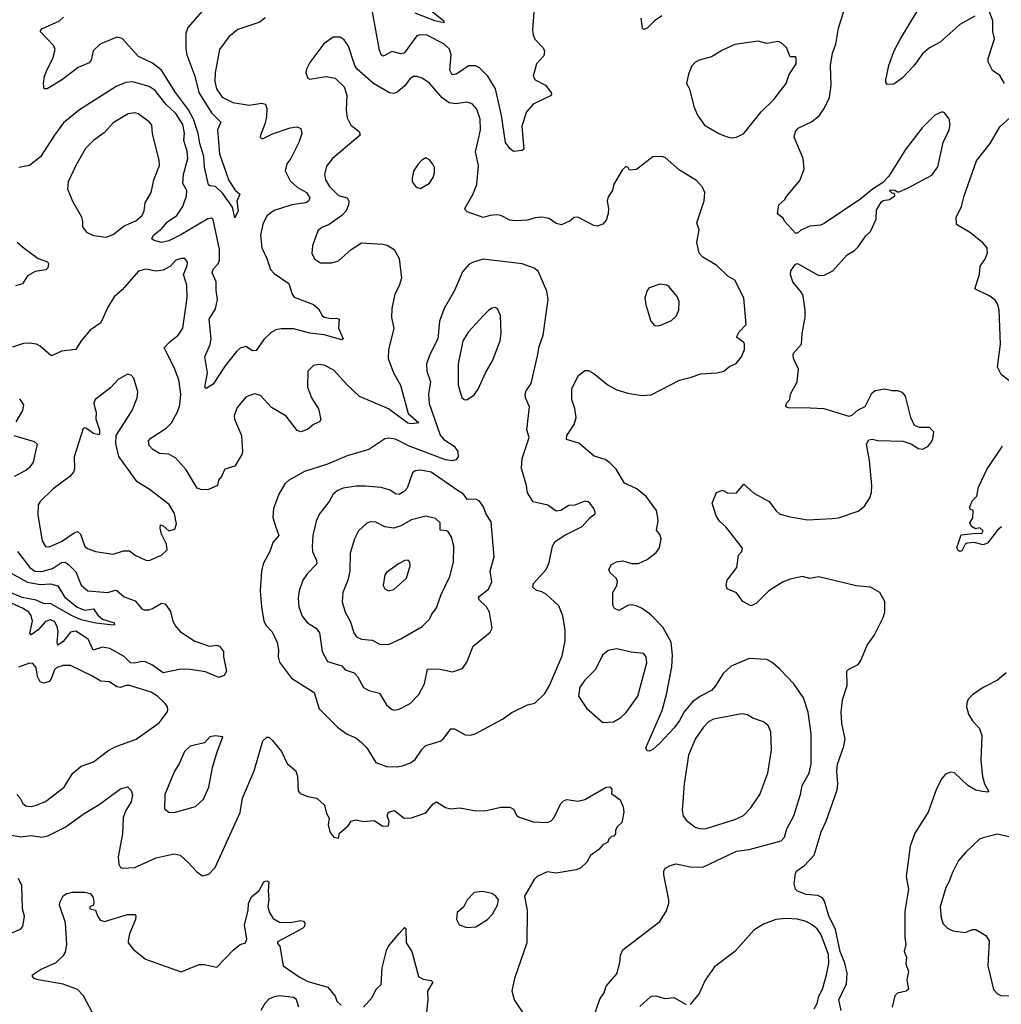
# Model space of a CAD drawing. Extents: x 1954683 to 2060285, y 904798 to 1016299.
# Tile 452 of 472: x 2042941 to 2048437, y 994540 to 1000052. Entities that reach past the tile are written whole.
import ezdxf

# ---------------------------------------------------------------- set-up
doc = ezdxf.new("R2010")
doc.units = 0

msp = doc.modelspace()

# ---------------------------------------------------------------- linework, layer by layer
at = {"layer": '0CON10XD'}
for points in [[(2044003.8, 1000146.2), (2043881.7, 1000008.3), (2043871.1, 999975), (2043871.1, 999888.9), (2043876.9, 999855), (2043920.8, 999735), (2043943.9, 999645), (2044015, 999530), (2044067.4, 999477.4), (2044048.8, 999435), (2044060.3, 999300.3), (2044111.2, 999151.2), (2044147.8, 999097.8), (2044174, 999075), (2044155.8, 999035), (2044165, 998982.5), (2044145, 998942.5), (2044132.7, 999002.7), (2044078.1, 999078.1), (2044037.1, 999117.1), (2044005, 999121.1), (2043997.3, 999127.3), (2043975, 999226.7), (2043972.8, 999285), (2043949.3, 999359.3), (2043939.8, 999415), (2043913.1, 999495), (2043886.4, 999546.4), (2043813.8, 999643.8), (2043735, 999769.2), (2043685, 999808.8), (2043605.2, 999845.2), (2043515, 999946.7), (2043485, 999953.3), (2043391.4, 999915), (2043353, 999877), (2043340.6, 999825), (2043330.2, 999809.8), (2043268, 999785), (2043175, 999713.3), (2043095, 999664.2), (2043077.5, 999665), (2043074, 999695), (2043080, 999735), (2043095, 999772), (2043127.1, 999835), (2043140, 999885), (2043131.2, 999905), (2043056, 999985), (2043065, 1000000), (2043163.8, 1000045), (2043185.6, 1000065)], [(2045819.2, 1000095), (2045812, 999995), (2045816, 999965), (2045825, 999943.3), (2045871.2, 999895), (2045880, 999875), (2045875, 999850), (2045833.8, 999805), (2045816, 999735), (2045826.7, 999715), (2045884.4, 999684.4), (2045916, 999645), (2045918.8, 999635), (2045913.3, 999625), (2045878, 999608), (2045815, 999578), (2045779.2, 999535), (2045751.5, 999455), (2045763.3, 999326.7), (2045755, 999320), (2045705, 999314.2), (2045685, 999330.8), (2045661.1, 999365), (2045639.2, 999515), (2045604.7, 999665), (2045561.8, 999735), (2045515, 999782.9), (2045493.4, 999793.4), (2045455, 999792.5), (2045385, 999746.4), (2045362.7, 999742.7), (2045348.3, 999768.3), (2045356.8, 999855), (2045347.6, 999887.6), (2045316.9, 999915), (2045222.5, 999965), (2045183.8, 999966.2), (2045165, 999960.6), (2045092.9, 999865), (2045075, 999861.4), (2045025, 999874.1), (2044985, 999851.8), (2044975, 999848.1), (2044965, 999854.2), (2044955, 999881.2), (2044915.3, 1000105.3)], [(2045230.5, 1000115), (2045315, 1000045.8), (2045316.2, 1000035), (2045265, 1000045.6), (2045155, 1000087.7)], [(2047489.7, 997260.3), (2047525, 997263.3), (2047635, 997301.4), (2047671.1, 997328.9), (2047700.8, 997375), (2047710.8, 997405), (2047711.4, 997445), (2047699.2, 997585), (2047681.4, 997675), (2047695, 997700), (2047715, 997703.8), (2047745, 997696.2), (2047885, 997693.3), (2047936.1, 997676.1), (2047970.5, 997650.5), (2047995, 997648), (2048025, 997662), (2048043.8, 997685), (2048054.1, 997705.9), (2048058.8, 997745), (2048035, 997768.8), (2047979.3, 997769.3), (2047950.5, 997780.5), (2047930, 997825), (2047900, 997945), (2047883.8, 997965), (2047857.5, 997975), (2047824.4, 997974.4), (2047785, 997983.5), (2047731.2, 997975), (2047708, 997955), (2047673.3, 997885), (2047633.9, 997866.1), (2047602.3, 997837.7), (2047585, 997830), (2047445, 997874.2), (2047367.5, 997877.5), (2047245, 997878.8), (2047230, 997885), (2047234, 997905), (2047252, 997925), (2047255.8, 997955), (2047294.2, 998025), (2047300.8, 998095), (2047274.3, 998155), (2047271.2, 998175), (2047273.3, 998185), (2047317.5, 998235), (2047321.2, 998295), (2047339.4, 998385), (2047339.4, 998425), (2047327.1, 998505), (2047318, 998525), (2047270, 998585), (2047256.2, 998625), (2047258.8, 998645), (2047285, 998683.3), (2047295, 998686.7), (2047415, 998620), (2047445, 998622.5), (2047494.3, 998645.7), (2047574.3, 998735.7), (2047615, 998760), (2047635, 998780), (2047678.3, 998841.7), (2047704.1, 998865.9), (2047736.7, 998935), (2047738.8, 998985), (2047765, 999030), (2047775, 999040), (2047810, 999045), (2047840, 999065), (2047838.3, 999078.3), (2047825, 999080), (2047813, 999093), (2047815, 999100), (2047841.7, 999098.3), (2047855, 999087.5), (2047865, 999087.5), (2047915, 999110.8), (2048047.9, 999182.1), (2048081.7, 999228.3), (2048110.6, 999365), (2048144.3, 999435), (2048150.8, 999465), (2048145.8, 999495.8), (2048119.5, 999529.5), (2048105, 999536.7), (2048065, 999516.7), (2047993.6, 999446.4), (2047900.8, 999325), (2047807.5, 999175), (2047771.7, 999138.3), (2047715, 999102.5), (2047650.7, 999049.3), (2047445, 998911.2), (2047425, 998901.2), (2047365, 998896.2), (2047315, 998873.8), (2047295, 998857.5), (2047285, 998857.5), (2047223.6, 998923.6), (2047215, 998940), (2047184, 998965), (2047192, 999015), (2047225.5, 999044.5), (2047235.7, 999064.3), (2047308, 999152), (2047332.9, 999215), (2047327.5, 999275), (2047278, 999395), (2047283.8, 999425), (2047300, 999445), (2047375, 999480), (2047417.2, 999512.8), (2047445.7, 999555), (2047474.5, 999615.5), (2047484.4, 999685), (2047480.9, 999795), (2047491.5, 999865), (2047510, 999915), (2047525.5, 1000004.5), (2047557.8, 1000105)], [(2048455.4, 999695.4), (2048428.9, 999738.9), (2048388, 999768), (2048362.5, 999815), (2048362.5, 999835), (2048398.8, 999945), (2048390, 999985), (2048388.8, 1000045), (2048365, 1000110)], [(2044315, 1000061.4), (2044285, 1000038.1), (2044162.6, 999997.4), (2044111.4, 999955), (2044058.9, 999885), (2044034.6, 999755), (2044033.3, 999705), (2044043.2, 999665), (2044075, 999618.2), (2044135, 999588.8), (2044225, 999572.3), (2044295, 999584.6), (2044318, 999578), (2044324.6, 999555), (2044322.4, 999507.6), (2044313.5, 999466.5), (2044288.8, 999405), (2044287.5, 999395), (2044295, 999387.5), (2044305, 999386.7), (2044357.2, 999412.8), (2044455, 999446.5), (2044491.7, 999451.7), (2044515, 999443.3), (2044520.8, 999415), (2044504.3, 999365), (2044458.6, 999275), (2044435.7, 999245), (2044427.5, 999205), (2044455, 999150), (2044493.7, 999113.6), (2044546.9, 999085), (2044565.6, 999055), (2044557.1, 999035), (2044542.7, 999027.3), (2044465, 999016.2), (2044366, 998984), (2044325, 998954.2), (2044302.1, 998907.9), (2044289.6, 998845), (2044296.5, 998775), (2044324.7, 998714.7), (2044345, 998652.5), (2044365, 998630.5), (2044448.6, 998575), (2044466.7, 998515), (2044478.3, 998498.3), (2044586.6, 998456.6), (2044613, 998433), (2044633.8, 998395), (2044645, 998385.8), (2044685, 998378.9), (2044715, 998381.4), (2044728.8, 998375), (2044726.7, 998325), (2044751.2, 998265), (2044745, 998258.8), (2044645, 998288.2), (2044566.2, 998296.2), (2044475, 998320.8), (2044405, 998321.5), (2044374.6, 998315.4), (2044349.8, 998300.2), (2044308.2, 998261.8), (2044265, 998200), (2044245, 998198.8), (2044207.7, 998222.3), (2044175, 998212.2), (2044155.6, 998195), (2044090.9, 998115), (2044025, 998011.2), (2043985, 997987.5), (2043977.5, 997995), (2043991.9, 998075), (2043977.1, 998165), (2044006.4, 998233.6), (2044013.2, 998265), (2044002.5, 998375), (2044037.3, 998432.7), (2044048.5, 998485), (2044040, 998535), (2044040, 998585), (2044018.9, 998635), (2044024.6, 998655), (2044052.5, 998685), (2044060.4, 998705), (2044059.2, 998765), (2044025, 998934), (2044015, 998940.8), (2043995, 998936.7), (2043843.1, 998846.9), (2043775.9, 998814.1), (2043735, 998805.3), (2043693.3, 998815), (2043680.8, 998825), (2043689.5, 998845), (2043737.5, 998882.5), (2043769.1, 998920.9), (2043820.4, 998955), (2043853.5, 999006.5), (2043874.1, 999065), (2043877.5, 999095), (2043854.1, 999134.1), (2043857.2, 999185), (2043882.5, 999275), (2043878.6, 999315), (2043860.5, 999375), (2043864.2, 999415.8), (2043854.7, 999465), (2043815, 999526.9), (2043759.5, 999579.5), (2043699.6, 999655), (2043665, 999677.1), (2043575, 999703.6), (2043535, 999700), (2043481.5, 999678.5), (2043275, 999546.7), (2043186, 999474), (2043136.5, 999405), (2043056.6, 999283.4), (2042995, 999235.8), (2042936.7, 999225)], [(2046535.8, 1000074.2), (2046495, 1000046.2), (2046455, 1000003.8), (2046435, 999997.5), (2046427.5, 1000005), (2046420.7, 1000060.7)], [(2048288.8, 1000071.2), (2048204.4, 1000025.6), (2048095, 999925.8), (2048035, 999894.3), (2047995, 999861.4), (2047947.4, 999792.6), (2047882, 999725), (2047835, 999690), (2047799.3, 999689.3), (2047790.7, 999700.7), (2047791.2, 999715), (2047808, 999795), (2047835, 999873.3), (2047871.9, 999945), (2047963.5, 1000095)], [(2046485, 999283.1), (2046395, 999213.3), (2046355, 999210), (2046347.5, 999225), (2046335, 999230), (2046315, 999210), (2046268.3, 999131.7), (2046260, 999095), (2046235, 999060), (2046230, 999035), (2046238, 998995), (2046235.7, 998965), (2046225, 998928.8), (2046205, 998906.7), (2046173.6, 998896.4), (2046155, 998898.8), (2046065, 998946.7), (2046046.1, 998943.9), (2046022.5, 998925), (2045975, 998904), (2045945, 998910.8), (2045905, 998939.2), (2045865, 998945.8), (2045826.8, 998943.2), (2045785, 998930), (2045715, 998925.7), (2045685, 998930), (2045635.5, 998955.5), (2045615, 998958.6), (2045574.4, 998955.6), (2045535, 998944.2), (2045446.1, 998976.1), (2045436.7, 998985), (2045433.8, 998995), (2045477.7, 999072.3), (2045500, 999130), (2045509.1, 999235), (2045492.2, 999312.2), (2045507.7, 999375), (2045520, 999435), (2045518.8, 999495), (2045500.6, 999550.6), (2045475, 999581.4), (2045445, 999590), (2045385, 999580.7), (2045345, 999587.1), (2045305.4, 999615), (2045235, 999695.6), (2045195, 999724), (2045165, 999734), (2045145, 999733.8), (2045125, 999721.2), (2045098, 999682), (2045055, 999646.5), (2045035, 999638.2), (2045011.9, 999641.9), (2044921.2, 999695), (2044830, 999775), (2044818, 999795), (2044782.7, 999902.7), (2044758.3, 999938.3), (2044735, 999953.8), (2044696.1, 999953.9), (2044643, 999917), (2044565, 999812.5), (2044546.2, 999775), (2044543.8, 999755), (2044553.8, 999725), (2044565, 999718.8), (2044655, 999734), (2044706.7, 999725), (2044756.7, 999675), (2044771.7, 999628.3), (2044769.2, 999545), (2044775, 999502.5), (2044795, 999461.2), (2044842, 999425), (2044847.5, 999405), (2044691.9, 999275), (2044657.8, 999232.2), (2044647.9, 999185), (2044653.2, 999155), (2044675, 999118.2), (2044725, 999068.5), (2044774.5, 999054.5), (2044783.5, 999035), (2044782.1, 999015), (2044768.7, 998981.3), (2044745, 998955.5), (2044674.4, 998905.6), (2044632.1, 998887.9), (2044609.5, 998870.5), (2044580.8, 998785), (2044575.8, 998745), (2044592.4, 998712.4), (2044625, 998690.8), (2044688.8, 998691.2), (2044725, 998701.2), (2044796.2, 998765), (2044855, 998802), (2044975, 998795.8), (2044998.8, 998788.8), (2045037.5, 998765), (2045066.2, 998715), (2045079.2, 998605), (2045065, 998561.2), (2045041.4, 998515), (2045024.4, 998435), (2045023.3, 998385), (2045035.7, 998325), (2045005.5, 998204.5), (2045004.5, 998155), (2045034.4, 998075), (2045072.2, 998005), (2045116.7, 997846.7), (2045175.7, 997794.3), (2045135, 997789.1), (2045115, 997793.5), (2045005, 997873.1), (2044843.3, 997943.3), (2044771.1, 998011.1), (2044700.3, 998090.3), (2044645, 998118.6), (2044615, 998122.5), (2044585, 998115.8), (2044554, 998085), (2044551.4, 997995), (2044575.4, 997935.4), (2044613.7, 997873.7), (2044626.5, 997813.5), (2044618.8, 997801.2), (2044585, 997785.7), (2044552.5, 997757.5), (2044514.4, 997744.4), (2044495, 997752.5), (2044432.4, 997832.4), (2044350.6, 997880.6), (2044288.9, 997948.9), (2044255, 997957.5), (2044209.4, 997940.6), (2044158.3, 997881.7), (2044141.1, 997835), (2044143.3, 997815), (2044183.5, 997725), (2044189.2, 997635), (2044185, 997617.5), (2044145, 997553.3), (2044090, 997535), (2044071.2, 997495), (2044053.8, 997475), (2044048.8, 997445), (2043995, 997419.7), (2043955, 997421.4), (2043935, 997428.9), (2043872.3, 997532.3), (2043815, 997597.9), (2043775, 997619.6), (2043724.1, 997624.1), (2043685.4, 997645.4), (2043665, 997668.8), (2043662.2, 997695), (2043675, 997709.5), (2043760.6, 997765), (2043791.1, 997795), (2043825, 997855.8), (2043836.8, 997895), (2043842.7, 997955), (2043832.2, 998035), (2043805.5, 998105), (2043749.6, 998215), (2043781, 998249), (2043828.1, 998285), (2043854.5, 998325), (2043879.3, 998495), (2043876.6, 998565), (2043857.3, 998625), (2043879.1, 998675), (2043880.6, 998695), (2043865, 998714.2), (2043845, 998715.5), (2043815.8, 998705), (2043785, 998671.9), (2043745, 998649.5), (2043705, 998644.6), (2043645, 998654.3), (2043605.7, 998644.3), (2043515, 998540), (2043470.3, 998499.7), (2043431.7, 998438.3), (2043395.6, 998354.4), (2043335, 998313.3), (2043285.7, 998254.3), (2043255, 998206.2), (2043175, 998196.2), (2043125, 998171.2), (2043115, 998172.9), (2043055.6, 998225), (2043035, 998235.6), (2042995, 998241.4), (2042961.3, 998238.7), (2042901.3, 998218.7)], [(2046925, 999390), (2046955, 999394.2), (2046995.6, 999414.4), (2047092.9, 999535), (2047164.2, 999605), (2047232, 999695), (2047250, 999745), (2047289.2, 999805), (2047289.1, 999839.1), (2047284, 999844), (2047255, 999844), (2047235, 999896.2), (2047203.2, 999923.2), (2047185, 999929.2), (2047125, 999917.8), (2047075, 999931.4), (2046945, 999912.5), (2046875, 999880.6), (2046815, 999843.1), (2046745, 999824.2), (2046725, 999814), (2046705, 999793.3), (2046685, 999747.5), (2046673.5, 999695), (2046690.8, 999665), (2046715.7, 999565), (2046736.5, 999516.5), (2046775, 999460.8), (2046855, 999414.3), (2046897.1, 999397.1), (2046925, 999390)], [(2043425, 998834.2), (2043465, 998850), (2043525, 998897.3), (2043591.4, 998925), (2043626.4, 998955), (2043638.1, 998981.9), (2043643.2, 999026.8), (2043677.8, 999085), (2043692.2, 999155), (2043723.3, 999235), (2043722.2, 999265), (2043683.6, 999413.6), (2043681.2, 999461.2), (2043665, 999480.6), (2043605, 999524.4), (2043585, 999530.4), (2043548.8, 999525), (2043465, 999474.4), (2043415, 999420), (2043355, 999375.6), (2043309.8, 999330.2), (2043255, 999236), (2043212.5, 999145), (2043208.6, 999105), (2043236.6, 999036.6), (2043287.6, 998947.6), (2043291.7, 998921.7), (2043292.5, 998892.5), (2043315, 998862), (2043355, 998844.3), (2043425, 998834.2)], [(2048487.5, 998025), (2048436.7, 998065), (2048416.4, 998106.4), (2048432.5, 998235), (2048425.3, 998425), (2048417.7, 998457.7), (2048402.6, 998482.6), (2048373.5, 998503.5), (2048288.6, 998545), (2048314.7, 998625), (2048318.3, 998671.7), (2048345, 998709.2), (2048358.9, 998745), (2048357.1, 998775), (2048333.3, 998803.3), (2048265, 998858.1), (2048186.7, 998905), (2048184.2, 998945), (2048214.7, 999005.3), (2048228.8, 999065), (2048298.6, 999261.4), (2048375, 999358.6), (2048428.5, 999451.5), (2048486.7, 999505)], [(2045185, 999107.5), (2045195, 999112.5), (2045235, 999136.7), (2045255, 999167.5), (2045263.8, 999195), (2045263.3, 999225), (2045253.6, 999243.6), (2045235, 999267.5), (2045215, 999277.5), (2045192.5, 999265), (2045169.3, 999240.7), (2045146.4, 999203.6), (2045137.5, 999165), (2045137.5, 999145), (2045160, 999115), (2045185, 999107.5)], [(2046150, 994455), (2046188.3, 994568.3), (2046212.5, 994605), (2046225, 994642.5), (2046285, 994710), (2046301.2, 994775), (2046303.9, 994816.1), (2046317.5, 994845), (2046525.9, 995004.1), (2046560.7, 995059.3), (2046576.2, 995105), (2046576.2, 995125), (2046546.7, 995265), (2046546.7, 995285), (2046555, 995302.5), (2046582.3, 995317.7), (2046616.1, 995326.1), (2046695, 995310), (2046765, 995308.6), (2046955, 995396.7), (2047025, 995406.7), (2047204.7, 995455.3), (2047222.5, 995475), (2047236.9, 995523.1), (2047275.5, 995595), (2047312.7, 995715), (2047321.9, 995765), (2047361.1, 995835), (2047372.9, 995885), (2047372.7, 996055), (2047355.6, 996175), (2047330, 996255), (2047276, 996335), (2047197, 996417), (2047154.1, 996454.1), (2047125, 996470), (2047025, 996475.6), (2046925, 996432.9), (2046878.9, 996391.1), (2046837.6, 996322.4), (2046813.5, 996296.5), (2046752, 996265), (2046707, 996233), (2046661.7, 996178.3), (2046635, 996128), (2046605, 996088), (2046525, 996001.2), (2046485, 995966.7), (2046465, 995957.5), (2046455, 995960), (2046447.5, 995975), (2046460, 996005), (2046538.1, 996185), (2046561.5, 996275), (2046591.3, 996428.7), (2046596.5, 996495), (2046587.7, 996567.7), (2046542.2, 996652.2), (2046475, 996720), (2046425.5, 996755.5), (2046395, 996770.8), (2046365, 996775.8), (2046345, 996772.5), (2046295, 996744.2), (2046272, 996755), (2046262.5, 996775), (2046262.5, 996845), (2046283.8, 996885), (2046288.3, 996908.3), (2046280, 996925), (2046246.2, 996955), (2046238.8, 996975), (2046255, 997002), (2046282.6, 997017.4), (2046318.3, 997021.7), (2046368.3, 997008.3), (2046405, 997008.1), (2046455, 997029.2), (2046505, 997070), (2046523.3, 997095), (2046532.5, 997145), (2046525, 997170), (2046506.2, 997195), (2046516, 997245), (2046514.1, 997265.9), (2046505.7, 997305), (2046450.6, 997380.6), (2046395.9, 997425.9), (2046328, 997458), (2046280.9, 997535), (2046245, 997572.1), (2046219.4, 997589.4), (2046157.6, 997607.6), (2046071.2, 997681.2), (2046001.7, 997701.7), (2046004.3, 997725), (2046045.8, 997785), (2046056, 997825), (2046050, 997875), (2046033.1, 997925), (2046032.9, 997987.1), (2046069.3, 998060.7), (2046105, 998087.5), (2046125, 998087.5), (2046155, 998072), (2046236.4, 998006.4), (2046285, 997980), (2046345, 997961.4), (2046425, 997948), (2046477.3, 997952.7), (2046635, 998033.8), (2046695, 998049.2), (2046755, 998068.6), (2046845, 998074.2), (2046882.5, 998085), (2046915, 998111.2), (2046952.3, 998127.7), (2046983.1, 998165), (2046998.2, 998205), (2046999.5, 998235), (2046995, 998245.5), (2046954.3, 998275), (2046969.2, 998305), (2047008.5, 998345), (2046995.8, 998494.2), (2046945, 998592.9), (2046905, 998616), (2046843.8, 998675), (2046765, 998722), (2046744.4, 998745), (2046732, 998805), (2046745.5, 998875.5), (2046732.5, 998915), (2046773.2, 999036.8), (2046777.5, 999085), (2046764.2, 999115), (2046731.2, 999151.2), (2046635, 999210), (2046555, 999280.6), (2046535, 999285.6), (2046485, 999283.1)], [(2042925.8, 998805.8), (2042965, 998773.3), (2043045, 998714.4), (2043096.6, 998696.6), (2043102, 998685), (2043098.1, 998661.9), (2043087.9, 998652.1), (2043027.3, 998642.7), (2042985, 998618.1), (2042956.2, 998573.8), (2042917.5, 998562.5)], [(2045055, 995868.9), (2045085, 995874.4), (2045128.3, 995891.7), (2045155, 995910.8), (2045195, 995969.2), (2045215, 995988.1), (2045295, 996013.1), (2045312, 996025), (2045355, 996082), (2045375, 996082.5), (2045435, 996049.2), (2045465, 996047.5), (2045494.3, 996055.7), (2045643.6, 996136.4), (2045696.4, 996173.6), (2045784.1, 996215.9), (2045825, 996226.2), (2045880.5, 996279.5), (2045908, 996325), (2045978.3, 996491.7), (2045995.6, 996575), (2045994.5, 996635), (2045981.1, 996715), (2045960, 996770), (2045890, 996835), (2045865, 996850), (2045835, 996856), (2045814, 996875), (2045818, 996895), (2045888.1, 996975), (2045906, 997014), (2045923.3, 997105), (2045939.1, 997130.9), (2045993.1, 997166.9), (2046090, 997215), (2046134.1, 997265.9), (2046162.5, 997285), (2046163.3, 997295), (2046156.2, 997315), (2046135, 997343.3), (2046123.6, 997353.6), (2046105, 997357.5), (2046050, 997335), (2046015, 997332.5), (2045970, 997305), (2045945, 997300), (2045897.5, 997335), (2045815, 997353.3), (2045785, 997403.3), (2045778.9, 997445), (2045749.8, 997539.8), (2045753.9, 997596.1), (2045793.8, 997713.8), (2045780, 997755), (2045794.7, 997884.7), (2045773.1, 997935), (2045770.6, 997955), (2045776.3, 997973.7), (2045804.6, 998015.4), (2045840.7, 998169.3), (2045848.5, 998221.5), (2045871.9, 998285), (2045900, 998485), (2045892.3, 998532.3), (2045843.2, 998643.2), (2045821.7, 998661.7), (2045755, 998685.6), (2045535, 998710.8), (2045477, 998693), (2045455, 998681.2), (2045420.3, 998639.7), (2045374.6, 998535.4), (2045316.9, 998435), (2045290.6, 998365), (2045281.6, 998265), (2045238.8, 998181.2), (2045218.9, 998125), (2045220.5, 998085), (2045241.8, 998025), (2045229.2, 997955), (2045234.1, 997904.1), (2045295.2, 997725.2), (2045315, 997702.1), (2045373.7, 997663.7), (2045394.3, 997635), (2045395.8, 997605), (2045381.9, 997588.1), (2045365, 997581.8), (2045325, 997587.6), (2045117, 997667), (2045045, 997703.6), (2045005, 997709.4), (2044985, 997705.7), (2044895, 997646), (2044775, 997610.9), (2044665, 997563.2), (2044535, 997522.1), (2044445, 997473.1), (2044426.1, 997453.9), (2044392.2, 997395), (2044361.9, 997315), (2044358.9, 997265), (2044373.9, 997216.1), (2044392.5, 997165), (2044358.1, 997125), (2044341.9, 997075), (2044304.5, 997005), (2044294.5, 996965), (2044288.1, 996855), (2044294.4, 996765), (2044308.5, 996685), (2044321.3, 996661.3), (2044354.4, 996625), (2044382, 996565), (2044389.2, 996525), (2044387.5, 996485), (2044395.6, 996455), (2044462, 996365), (2044590, 996285), (2044616.7, 996195), (2044720.7, 996090.7), (2044775, 996052.9), (2044822.1, 996032.1), (2044855, 996006), (2044885, 995976.2), (2044934.4, 995894.4), (2044995, 995871.9), (2045055, 995868.9)], [(2046515, 998338), (2046535, 998344.3), (2046591.2, 998368.8), (2046617.3, 998392.7), (2046631.2, 998425), (2046633.3, 998475), (2046622.3, 998502.3), (2046577, 998557), (2046565, 998566), (2046525, 998570.8), (2046465, 998550), (2046453.3, 998535), (2046441.2, 998495), (2046446.2, 998455), (2046473.9, 998363.9), (2046495, 998340), (2046515, 998338)], [(2045445, 997923.8), (2045485, 997951.2), (2045507, 997983), (2045548.8, 998075), (2045587.4, 998142.6), (2045630.6, 998255), (2045637, 998297), (2045633.8, 998395), (2045618.8, 998428.8), (2045605, 998440), (2045585, 998436.2), (2045566, 998424), (2045535, 998393.3), (2045454.3, 998305), (2045422.5, 998255), (2045396.5, 998125), (2045395.6, 998005.6), (2045416.4, 997936.4), (2045430, 997925), (2045445, 997923.8)], [(2043665, 997024.3), (2043735, 997054.2), (2043766.6, 997083.4), (2043763.3, 997115), (2043735, 997172.5), (2043726.7, 997205), (2043730, 997225), (2043745, 997218.8), (2043775, 997190.8), (2043810, 997200), (2043819.1, 997229.1), (2043807.6, 997287.6), (2043777.9, 997337.9), (2043665, 997424), (2043598, 997465), (2043496.6, 997606.6), (2043479.8, 997679.8), (2043480.5, 997725), (2043570.6, 997865), (2043599.2, 997935), (2043602, 997968), (2043580.8, 998045), (2043565, 998062.5), (2043545, 998066.9), (2043492.7, 998037.3), (2043448.8, 997991.2), (2043364.3, 997925), (2043355.6, 997905), (2043360.8, 997879.2), (2043368.2, 997855), (2043368, 997815), (2043387.8, 997755), (2043388, 997732), (2043385, 997727.5), (2043355, 997736), (2043315, 997764), (2043305, 997768), (2043296, 997764), (2043245.6, 997605), (2043247.9, 997537.9), (2043241.9, 997518.1), (2043221.9, 997495), (2043129.2, 997425), (2043055.6, 997355), (2043045, 997336.2), (2043042.6, 997277.4), (2043066.9, 997135), (2043085, 997102.5), (2043105, 997100.5), (2043175, 997131.3), (2043245, 997179.1), (2043265, 997186.7), (2043282, 997172), (2043305, 997102.9), (2043321.1, 997091.1), (2043365, 997075.5), (2043465, 997060), (2043522.1, 997077.9), (2043555, 997079.4), (2043587.5, 997055), (2043647.1, 997027.1), (2043665, 997024.3)], [(2042938.9, 997928.9), (2042962.2, 997895), (2042956.5, 997865), (2042919.6, 997800.4)], [(2042907.5, 997725), (2043021.5, 997691.5), (2043038.1, 997675), (2043016.5, 997575), (2042995, 997544.3), (2042975, 997527.8), (2042909.2, 997495)], [(2048437.7, 997212.3), (2048415.8, 997194.2), (2048359.1, 997120.9), (2048335, 997112.5), (2048285.5, 997125.5), (2048245, 997122), (2048234.5, 997115.5), (2048215, 997078.8), (2048205, 997074), (2048195, 997080), (2048188.6, 997095), (2048211.7, 997168.3), (2048297, 997177), (2048327.5, 997175), (2048335, 997190), (2048317, 997207), (2048292.5, 997202.5), (2048270, 997215), (2048260, 997235), (2048277, 997263), (2048280, 997305), (2048261.7, 997311.7), (2048260, 997325), (2048275, 997360), (2048300, 997385), (2048310, 997435), (2048356.4, 997533.6), (2048444, 997665)], [(2045035, 996186), (2045065, 996191.4), (2045126.8, 996223.2), (2045175.5, 996274.5), (2045207.5, 996335), (2045223.5, 996416.5), (2045285, 996418.9), (2045365, 996400.8), (2045420.5, 996419.5), (2045444.2, 996455), (2045479.2, 996545), (2045575, 996623.3), (2045586.7, 996645), (2045571.4, 996735), (2045554.3, 996765), (2045513.5, 996803.5), (2045510.6, 996815), (2045515, 996825.6), (2045566, 996864), (2045583.6, 996905), (2045575.5, 996965), (2045596.7, 997045), (2045580, 997240), (2045553.3, 997283.3), (2045537.5, 997325), (2045515, 997356), (2045495, 997367.8), (2045446.2, 997366.2), (2045425.3, 997395.3), (2045395.3, 997415.3), (2045245, 997519.6), (2045185, 997530.4), (2045155, 997526.7), (2045140, 997515), (2045110.1, 997429.9), (2045095, 997411.8), (2045065, 997394.4), (2045045, 997397.1), (2045015, 997418.1), (2044965, 997432.7), (2044875, 997441.2), (2044825, 997440.4), (2044751.4, 997428.6), (2044718.8, 997415), (2044696, 997395), (2044674.2, 997355), (2044620, 997285), (2044600.6, 997245), (2044582.7, 997165), (2044577.9, 997105), (2044580.9, 997075), (2044603.6, 997025), (2044604.5, 997005.5), (2044550.6, 996949.4), (2044527.1, 996915), (2044505.6, 996855), (2044500, 996815), (2044503.5, 996765), (2044523.3, 996713.3), (2044552.5, 996675), (2044600.6, 996645), (2044620.3, 996620.3), (2044634.6, 996515), (2044665, 996459.4), (2044744, 996435), (2044763.4, 996413.4), (2044812.9, 996395), (2044831.4, 996375), (2044865, 996314), (2044895, 996296), (2044955, 996281.2), (2044995, 996216.2), (2045021.7, 996191.7), (2045035, 996186)], [(2047540, 994505), (2047527.4, 994565), (2047569.6, 994655), (2047573.5, 994715), (2047561.2, 994771.2), (2047534.3, 994835), (2047508.7, 994958.7), (2047472, 995035), (2047447.2, 995117.2), (2047435, 995135.6), (2047409.4, 995149.4), (2047345, 995154.5), (2047295, 995173.8), (2047284.1, 995185), (2047276.5, 995215), (2047285.4, 995274.6), (2047292.8, 995287.2), (2047335, 995317.5), (2047388.9, 995375), (2047428.5, 995505), (2047456.7, 995565), (2047518.8, 995741.2), (2047522.1, 995775), (2047515.5, 995845), (2047520, 995885), (2047555.9, 995985.9), (2047563.1, 996025), (2047543.7, 996113.7), (2047539.5, 996175), (2047547.3, 996245), (2047574.4, 996325), (2047572, 996405), (2047583, 996417), (2047635, 996442.5), (2047650, 996465), (2047685, 996551.2), (2047724.6, 996605.4), (2047775.6, 996705), (2047784.6, 996735.4), (2047784.6, 996794.6), (2047756.7, 996845), (2047705, 996876.1), (2047625, 996882.5), (2047415, 996932.3), (2047365, 996923.8), (2047324.4, 996934.4), (2047255, 996920), (2047215, 996904.4), (2047135, 996855.5), (2047065, 996783.5), (2047035, 996770), (2046990, 996795), (2046954.2, 996844.2), (2046901.2, 996865), (2046896.2, 996885), (2046902, 996915), (2046956, 996985), (2046966.1, 997053.9), (2046983.3, 997075), (2046987, 997093), (2046895, 997212.5), (2046858.8, 997245), (2046840, 997275), (2046818.8, 997345), (2046842.5, 997405), (2046875, 997418.8), (2046905, 997401.2), (2046955, 997403.8), (2046995, 997452.5), (2047051.8, 997401.8), (2047138, 997355), (2047173.8, 997303.8), (2047195.4, 997285.4), (2047245, 997270), (2047352.6, 997252.6), (2047489.7, 997260.3)], [(2045005, 996554.6), (2045075, 996585.4), (2045194.2, 996655), (2045234.6, 996695.4), (2045248.6, 996725), (2045275, 996758.8), (2045301.1, 996835), (2045348.9, 996935), (2045369.4, 997015), (2045371.9, 997105), (2045357.8, 997155), (2045342.4, 997182.4), (2045331.4, 997191.4), (2045295, 997194.4), (2045295.4, 997235.4), (2045269.1, 997259.1), (2045215, 997273.1), (2045135, 997252.1), (2045075, 997219.2), (2045035, 997205.5), (2044985, 997212.2), (2044935, 997238.9), (2044905, 997240), (2044885, 997232.9), (2044838.7, 997191.3), (2044814.6, 997145.4), (2044792.1, 997065), (2044790, 996965), (2044777.3, 996915), (2044750, 996845), (2044746.1, 996793.9), (2044763.1, 996735), (2044791.9, 996685), (2044812.9, 996615), (2044827.4, 996597.4), (2044854.6, 996584.6), (2044915, 996578.6), (2044956.8, 996556.8), (2045005, 996554.6)], [(2042927.9, 997075), (2042997.5, 996985), (2043025.2, 996965.2), (2043065, 996962.2), (2043125, 996978.8), (2043175, 997014.1), (2043195, 997015.9), (2043215, 997002.9), (2043255, 996960.5), (2043285, 996885.7), (2043322, 996855), (2043435, 996845.4), (2043475, 996858.8), (2043485, 996856.4), (2043525, 996821.2), (2043587.9, 996797.9), (2043624.6, 996754.6), (2043637.9, 996747.9), (2043665, 996748.1), (2043685, 996755.6), (2043735, 996785.8), (2043755, 996782), (2043785, 996738.8), (2043797.5, 996685), (2043814.5, 996654.5), (2043842, 996625), (2043922.4, 996572.4), (2044004.2, 996545.8), (2044045, 996550), (2044060, 996545), (2044082.5, 996515), (2044082.5, 996485), (2044098.8, 996405), (2044085, 996380), (2044055, 996370), (2043982, 996402), (2043894.8, 996414.8), (2043843.4, 996416.6), (2043745, 996396.2), (2043685, 996438.8), (2043645, 996456.5), (2043625, 996458.3), (2043585, 996448.9), (2043561.9, 996451.9), (2043525, 996486.3), (2043445, 996532.2), (2043405, 996538.9), (2043353.1, 996523.1), (2043323.8, 996583.8), (2043255, 996628.4), (2043225, 996623.8), (2043185, 996570.6), (2043155, 996550.9), (2043150.8, 996565), (2043157, 996625), (2043151.6, 996655), (2043135, 996682.9), (2043112.2, 996692.2), (2043085, 996683.6), (2043045, 996635.9), (2043005, 996607.5), (2042998.2, 996618.2), (2043011.9, 996685), (2043005.7, 996715.7), (2042992, 996735), (2042957.5, 996757.5), (2042875, 996794.1)], [(2045005, 996854), (2045035, 996862), (2045105.7, 996925), (2045128, 996995), (2045126, 997015), (2045115.7, 997025.7), (2045097.5, 997025), (2045061.2, 997005), (2044995, 996958), (2044985.8, 996945), (2044976, 996885), (2044986.2, 996865), (2045005, 996854)], [(2042836.2, 996985), (2042985, 996902.7), (2043055, 996889.6), (2043113.1, 996893.1), (2043153.7, 996883.6), (2043191, 996821), (2043262.7, 996762.7), (2043305, 996745.8), (2043354, 996754), (2043377.8, 996717.7), (2043405, 996696.9), (2043470, 996675), (2043471.2, 996665), (2043465, 996662.2), (2043367.1, 996672.9), (2043285, 996691.6), (2043235, 996714.8), (2043115, 996781.5), (2043074.2, 996784.3), (2043032.2, 996802.2), (2042955, 996818), (2042875, 996851.7)], [(2046205, 996118), (2046265, 996120.8), (2046306, 996145), (2046336.3, 996173.7), (2046401.1, 996265), (2046452.4, 996452.4), (2046448.9, 996485), (2046433.6, 996503.6), (2046365, 996510.5), (2046285, 996529.5), (2046235, 996521.1), (2046203.1, 996495), (2046164.3, 996415), (2046105, 996354.2), (2046077.1, 996315), (2046070, 996265), (2046115, 996197.5), (2046205, 996118)], [(2043005, 995647.8), (2043035, 995654.5), (2043085, 995675.7), (2043190.5, 995755), (2043237.4, 995832.6), (2043285, 995872.9), (2043355, 995896.7), (2043435, 995959.4), (2043475, 995981.1), (2043593.8, 996025), (2043721.2, 996115), (2043766.2, 996175), (2043770.7, 996189.3), (2043768.8, 996205), (2043755, 996223.3), (2043713.3, 996265), (2043676.6, 996286.6), (2043555, 996324.4), (2043535, 996324.4), (2043505, 996313.5), (2043485, 996316.7), (2043444.4, 996344.4), (2043395, 996349.2), (2043345, 996379.5), (2043225, 996436.2), (2043185, 996436.9), (2043148.6, 996425), (2043135, 996411.9), (2043115, 996357.5), (2043105, 996347.1), (2043075, 996338.1), (2043055, 996345.7), (2043040.9, 996375), (2043032.2, 996425), (2043015, 996447.1), (2042995, 996450), (2042935, 996427.5)], [(2048464.3, 996395.7), (2048415, 996353.8), (2048335.8, 996314.2), (2048275, 996273.3), (2048251.7, 996248.3), (2048243.6, 996226.4), (2048242.5, 996205), (2048253.8, 996165), (2048275, 996126.7), (2048314.2, 996084.2), (2048327.5, 996045), (2048322.1, 995905), (2048332.1, 995815), (2048342.2, 995775), (2048366, 995734), (2048362.5, 995727.5), (2048329.3, 995730.7), (2048295, 995738.8), (2048250, 995765), (2048175, 995836), (2048155, 995840), (2048125, 995828), (2048103.8, 995805), (2048075, 995746.7), (2048027.5, 995615), (2047952.4, 995497.6), (2047926.9, 995425), (2047904.3, 995255), (2047917.1, 995185), (2047897.7, 995062.3), (2047896.7, 994915), (2047902.5, 994875), (2047892.5, 994835), (2047906.7, 994805), (2047902.5, 994765), (2047916.7, 994725), (2047907.5, 994675), (2047916.7, 994625), (2047905, 994613.3), (2047855, 994603.3), (2047841.7, 994588.3), (2047826.4, 994523.6)], [(2046755, 995521.8), (2046785, 995523.5), (2046945, 995574.4), (2046993.1, 995596.9), (2047035, 995639.2), (2047084.6, 995715.4), (2047129.2, 995835), (2047150.9, 995965), (2047146.9, 996065), (2047131.7, 996101.7), (2047105, 996122), (2047045, 996141.4), (2047015, 996161.4), (2046985, 996166.7), (2046825, 996136.8), (2046798.2, 996121.8), (2046768.8, 996091.2), (2046725, 996028.6), (2046685.3, 995934.7), (2046662.1, 995775), (2046650.5, 995625), (2046655.5, 995595.5), (2046671.7, 995571.7), (2046722.4, 995532.4), (2046755, 995521.8)], [(2042875, 995490.8), (2042945, 995478), (2043005, 995485.6), (2043065, 995475.5), (2043097.6, 995482.4), (2043195, 995532), (2043302, 995608), (2043385, 995657.9), (2043505, 995746.8), (2043545, 995757.5), (2043565, 995737.5), (2043572.7, 995712.7), (2043564.3, 995674.3), (2043535, 995625.8), (2043519.6, 995585), (2043517.1, 995495), (2043493.1, 995365), (2043496, 995325), (2043505, 995306.7), (2043515, 995302), (2043585, 995306), (2043705, 995360.5), (2043805, 995382.5), (2043838.8, 995375), (2043885, 995333.8), (2043932.3, 995282.3), (2043965, 995260), (2044000.5, 995269.5), (2044035, 995306.7), (2044175, 995614.2), (2044188.2, 995695), (2044253.7, 995846.3), (2044302.5, 996015), (2044325, 996036), (2044335, 996036.2), (2044356.2, 996016.2), (2044406, 995955), (2044438.7, 995888.7), (2044487.4, 995847.4), (2044495.7, 995815), (2044500, 995735), (2044510.7, 995720.7), (2044555, 995703.8), (2044605, 995694), (2044648, 995655), (2044658.3, 995608.3), (2044673, 995583), (2044668.8, 995545), (2044677.5, 995505), (2044700, 995475), (2044725, 995470), (2044731.7, 995498.3), (2044780, 995540), (2044797.5, 995565)], [(2043805, 995614), (2043925, 995647.1), (2043970.7, 995689.3), (2044000.6, 995755), (2044020, 995865), (2044045.6, 995954.4), (2044078.3, 996038.3), (2044035, 996043.8), (2044005, 996038), (2043975.4, 996004.6), (2043896.2, 995985), (2043864.4, 995955), (2043833.4, 995886.6), (2043806.9, 995845), (2043752.9, 995715), (2043751.2, 995635), (2043775, 995616.7), (2043805, 995614)], [(2044797.5, 995565), (2044825, 995573.3), (2044865, 995564), (2044925, 995570), (2044975, 995537.5), (2045005, 995540), (2045010, 995565), (2044998.8, 995595), (2045005, 995615.8), (2045040, 995625), (2045092.7, 995582.7), (2045135, 995583.8), (2045215, 995612), (2045255, 995663.3), (2045275, 995673.3), (2045325, 995642), (2045355, 995634), (2045405, 995639.2), (2045485, 995626), (2045545, 995624), (2045635, 995643.8), (2045685, 995643.3), (2045705, 995632.5), (2045725, 995596.7), (2045738.3, 995588.3), (2045815, 995562.5), (2045895, 995558.8), (2045915, 995566.2), (2045933.8, 995585), (2045970, 995665), (2045985, 995680), (2046005, 995686.7), (2046065, 995678), (2046105, 995687.5), (2046224.1, 995755.9), (2046245, 995756.7), (2046256.7, 995745), (2046255, 995720), (2046302.5, 995685), (2046320, 995645), (2046323.3, 995615), (2046312.5, 995557.5), (2046287.5, 995535), (2046277.5, 995515), (2046277.5, 995495), (2046268.3, 995481.7), (2046255, 995480), (2046240, 995465), (2046233, 995447), (2046205, 995432.5), (2046183.3, 995406.7), (2046137, 995373), (2046116.7, 995335), (2046082.5, 995305), (2046056.1, 995293.9), (2045945, 995274.2), (2045895, 995281.2), (2045837.5, 995255), (2045821.2, 995238.8), (2045766.7, 995145), (2045782, 995065), (2045780, 994885), (2045711.2, 994685), (2045695.8, 994615), (2045708.9, 994565), (2045776.2, 994465)], [(2042925, 995714.4), (2042944.4, 995695), (2042958.1, 995665), (2042975, 995651.9), (2043005, 995647.8)], [(2048495, 995474.5), (2048415, 995492), (2048335, 995472.9), (2048315, 995464.2), (2048237.8, 995392.2), (2048198.1, 995345), (2048161.9, 995275), (2048143.3, 995223.3), (2048126.4, 995193.6), (2048095.4, 995085.4), (2048099.6, 995025), (2048111.1, 994991.1), (2048135, 994967.1), (2048165, 994950.8), (2048235, 994942.9), (2048275, 994958.6), (2048295, 994958.6), (2048350, 994925), (2048368.6, 994895), (2048361.9, 994755), (2048392.7, 994622.7), (2048415, 994598), (2048435, 994590), (2048557.5, 994587.5)], [(2042865, 994927.1), (2042945, 994960.8), (2042958, 994975), (2042967, 995033), (2042957.5, 995075), (2042952.5, 995205), (2042934, 995245)], [(2043363.6, 994465), (2043297.9, 994587.9), (2043265, 994623.1), (2043185, 994653.6), (2043045, 994676.7), (2043022.5, 994685), (2043012.5, 994695), (2043012.5, 994705), (2043056.7, 994735), (2043145, 994774.3), (2043186.5, 994813.5), (2043197.3, 994832.7), (2043204.5, 994875), (2043196.9, 994996.9), (2043164, 995096), (2043165, 995110), (2043185, 995146.7), (2043205, 995160), (2043235, 995168.8), (2043305, 995168.8), (2043335, 995160), (2043351.2, 995141.2), (2043356.4, 995116.4), (2043353.8, 995095), (2043333.8, 995085), (2043333.8, 995075), (2043365, 995068), (2043377.3, 995035), (2043392, 995012), (2043415, 995004.6), (2043545, 995043.3), (2043585, 995043.8), (2043590.8, 995035), (2043589.4, 995015), (2043556.4, 994935), (2043547.5, 994895), (2043548, 994885), (2043577.7, 994847.7), (2043645, 994792.1), (2043845, 994722), (2043945, 994763.8), (2043973.6, 994763.6), (2044045, 994747.5), (2044138, 994845), (2044175, 994874.6), (2044205.6, 994885), (2044213.2, 994905), (2044199.5, 994985), (2044220.4, 995065), (2044221.1, 995105), (2044238.7, 995141.3), (2044282.3, 995177.7), (2044307.5, 995225), (2044325, 995231.2), (2044335.7, 995225), (2044331.2, 995175), (2044335.8, 995125), (2044329.5, 995085), (2044339.2, 995055), (2044360.2, 995020.2), (2044395, 995000.9), (2044455, 994997.5), (2044515, 995009.6), (2044530, 995005), (2044538.1, 994995), (2044535.6, 994975), (2044524.2, 994965), (2044385, 994890), (2044385, 994880), (2044396.9, 994865), (2044415.8, 994755), (2044505, 994693.5), (2044555, 994667.5), (2044666.1, 994636.1), (2044707.5, 994585), (2044717, 994557), (2044740, 994535)], [(2045445, 994970), (2045495, 994974.4), (2045560, 995015), (2045587.5, 995045), (2045616.7, 995095), (2045622.5, 995125), (2045607.5, 995145), (2045585, 995160), (2045532.3, 995172.3), (2045485, 995165.8), (2045446, 995125), (2045425.8, 995084.2), (2045391.2, 995055), (2045386, 995015), (2045402, 994985), (2045445, 994970)], [(2047390, 994515), (2047406.5, 994545), (2047414.5, 994585), (2047436.4, 994625), (2047458.8, 994705), (2047470.5, 994769.5), (2047468.8, 994818.8), (2047429.1, 994929.1), (2047405, 994963.3), (2047378.1, 994985), (2047344, 995004), (2047295, 995016.8), (2047235, 995021.2), (2047175, 995015.4), (2047105, 994988.2), (2047052.2, 994955), (2046945, 994835.7), (2046830.8, 994749.2), (2046778.6, 994675), (2046745, 994600), (2046695, 994540)], [(2044866.2, 994525), (2044915, 994578.8), (2044936, 994625), (2044965, 994651.2), (2044970.5, 994745), (2044995, 994841.2), (2045005.8, 994865), (2045065, 994937.1), (2045095, 994970), (2045102.5, 994965), (2045103.9, 994883.9), (2045136.2, 994835), (2045173.8, 994695), (2045200.3, 994680.3), (2045245, 994673.3), (2045253.3, 994665), (2045223.6, 994613.6), (2045226.4, 994566.4), (2045218.8, 994495)], [(2044504.2, 994525), (2044490.8, 994565), (2044475, 994578.1), (2044395, 994586.9), (2044365, 994582.9), (2044335, 994569.2), (2044314.2, 994545), (2044290.8, 994505)], [(2046675, 994536.7), (2046605, 994576.7), (2046555, 994570), (2046505, 994586.7), (2046475, 994583.8), (2046412.3, 994527.7)]]:
    msp.add_lwpolyline(points, dxfattribs=at)

doc.saveas('drawing.dxf')
